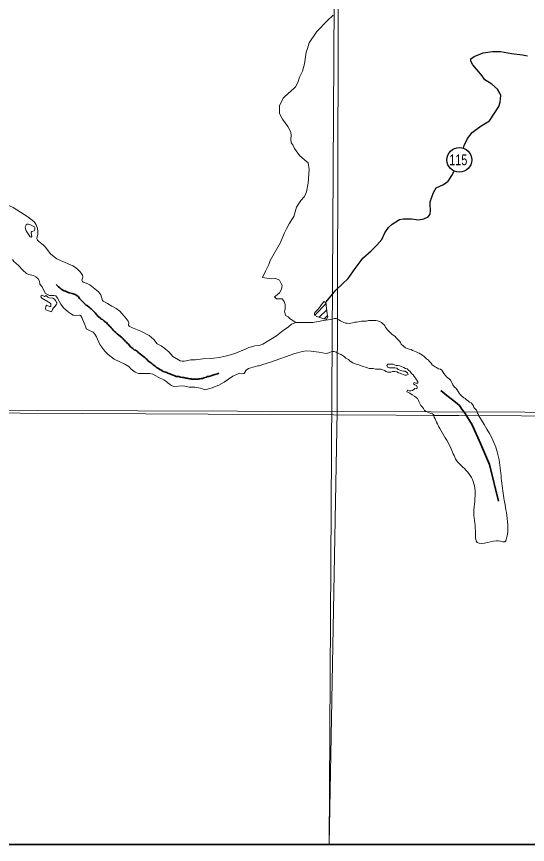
# Model space of a CAD drawing. Extents: x 553962 to 842807, y 8883888 to 9032388.
# Drawn here: x 605464 to 608778, y 8896027 to 8901395 of the extents above; entities that cross this region are included whole.
import ezdxf
from ezdxf.enums import TextEntityAlignment as Align

# ---------------------------------------------------------------- set-up
doc = ezdxf.new("R2010")
doc.units = 0
doc.header["$LTSCALE"] = 200
doc.linetypes.add('LONG_DASH_SHORT_DASH', pattern=[9.9, 6, -1.2, 1.5, -1.2])
doc.layers.add('6', color=7, linetype='Continuous', lineweight=13)

msp = doc.modelspace()

# ---------------------------------------------------------------- linework, layer by layer
at = {"layer": '6'}
for p, q in [((607398.2, 8899458.9), (607473.3, 8899534)), ((607427.1, 8899445.4), (607476, 8899494.2)), ((607458.9, 8899434.7), (607481.1, 8899456.9)), ((608462.4, 8898805.8), (608169.4, 8898807.8))]:
    msp.add_line(p, q, dxfattribs=at)
at = {"layer": '6', "lineweight": 35}
msp.add_lwpolyline([(574695.3, 8924769.6), (626625.7, 8924769.6), (626625.7, 8896026.7), (574695.3, 8896026.7)], close=True, dxfattribs=at)
at = {"layer": '6'}
for points in [[(607657.7, 8924743.3), (607574.2, 8909874.9), (607492.3, 8896026.7)], [(607518.6, 8901403.9), (607482.1, 8901370.7), (607412.3, 8901297.6), (607362.4, 8901224.5), (607352.5, 8901188), (607342.5, 8901164.7), (607332.5, 8901088.4), (607319.2, 8901041.9), (607299.3, 8901002), (607289.3, 8900968.8), (607272.7, 8900938.9), (607233.9, 8900903.3)], [(607232.8, 8900902.4), (607193, 8900865.8), (607169.7, 8900816), (607169.7, 8900766.2), (607189.6, 8900729.7), (607222.9, 8900683.2), (607242.8, 8900646.7), (607246.1, 8900623.4), (607242.8, 8900600.2), (607246.1, 8900576.9), (607256.1, 8900563.6), (607266.1, 8900540.4), (607299.3, 8900493.9), (607332.5, 8900467.3), (607355.8, 8900447.4), (607362.4, 8900404.2), (607355.8, 8900314.6), (607345.8, 8900258.1), (607332.5, 8900228.2), (607309.3, 8900201.6), (607279.4, 8900158.5), (607262.7, 8900098.7), (607249.5, 8900078.8), (607232.8, 8900052.2), (607216.2, 8900019), (607199.6, 8899989.1), (607176.3, 8899929.3), (607109.9, 8899813.1), (607099.9, 8899786.5), (607080, 8899743.3), (607060, 8899703.5), (607103.2, 8899696.8), (607119.8, 8899693.5), (607146.4, 8899696.8), (607169.7, 8899686.9), (607186.3, 8899650.3), (607183, 8899627.1), (607169.7, 8899603.8), (607156.4, 8899593.9), (607146.4, 8899583.9), (607136.5, 8899577.3), (607149.8, 8899564), (607186.3, 8899564), (607199.6, 8899547.4), (607206.2, 8899527.4), (607206.2, 8899507.5), (607206.2, 8899497.6), (607202.9, 8899484.3), (607206.2, 8899467.7), (607209.6, 8899457.7), (607226.2, 8899447.8), (607239.5, 8899434.5), (607276, 8899411.2)], [(605318.4, 8900257.2), (605328.1, 8900253.2), (605335.8, 8900246.2), (605350.9, 8900222.8), (605366.1, 8900202.7), (605377.3, 8900192.3), (605399.9, 8900175.6), (605442.3, 8900156.2), (605489.3, 8900126.6)], [(605489.3, 8900126.6), (605536.4, 8900097), (605576.3, 8900065.9), (605584, 8900055.8)], [(605584, 8900055.8), (605591.8, 8900045.6), (605599.5, 8900021.8), (605601.3, 8900001.9)], [(605601.3, 8900001.9), (605603.1, 8899982.1), (605597.9, 8899967.5), (605596.6, 8899957), (605600.2, 8899946.1), (605609.6, 8899935.7), (605637, 8899914.4), (605637, 8899914.4), (605649.8, 8899902), (605684.5, 8899857.5), (605707.9, 8899837.1), (605725.2, 8899825.1), (605748.8, 8899814.5)], [(605651.9, 8899599.2), (605627.2, 8899644.2), (605614.9, 8899659.3), (605613, 8899680), (605604.8, 8899694.2), (605588.8, 8899707.8), (605573.8, 8899716.3), (605540.9, 8899723.1), (605528.7, 8899729.8), (605504.9, 8899751.3), (605476.1, 8899781.6), (605446.9, 8899806.9), (605438.8, 8899820.5)], [(605748.8, 8899814.5), (605828.9, 8899778.6), (605845.6, 8899768.4), (605864.6, 8899753.2), (605875.9, 8899739.1)], [(605875.9, 8899739.1), (605887.1, 8899725), (605890.8, 8899718.1), (605893.6, 8899706.3), (605887.9, 8899684.9), (605892.5, 8899676.5), (605897.1, 8899672.9), (605922.3, 8899665.2), (605940.2, 8899656.1), (605972.7, 8899630.7), (605982.6, 8899621.7)], [(605982.6, 8899621.7), (605997.9, 8899607.7), (606011.1, 8899590.2), (606021.8, 8899555.1), (606026.3, 8899548.7), (606053.9, 8899535.2), (606082.6, 8899518.2)], [(605800.4, 8899478.3), (605768.7, 8899506.2), (605752.1, 8899530.8), (605730.5, 8899570.1), (605719.2, 8899583.9), (605706, 8899587.4), (605690.9, 8899586.3), (605677.8, 8899587.4), (605651.9, 8899599.2)], [(606082.6, 8899518.2), (606110.4, 8899501.7), (606133.8, 8899485.1), (606175, 8899438.1), (606188.2, 8899420.1), (606191.5, 8899410.3), (606189.5, 8899394.8), (606194.9, 8899386.7), (606215.6, 8899376.8), (606270.9, 8899356.2), (606324.1, 8899326.3), (606339, 8899313.3)], [(605886.8, 8899444.2), (605880.5, 8899454.1), (605875.6, 8899458), (605871.8, 8899459), (605843.6, 8899457.8), (605831.8, 8899459.6), (605821.4, 8899464.6), (605800.4, 8899478.3)], [(606167, 8899141.3), (606097.8, 8899173.8), (606057.4, 8899203.2), (606036.3, 8899225.7), (606003.4, 8899268.5), (605982, 8899319.3), (605972.7, 8899335.8), (605960.9, 8899348.2), (605932.8, 8899360.8), (605920.3, 8899368.7), (605916, 8899369.4), (605914.2, 8899381.2), (605886.8, 8899444.2)], [(606996.3, 8899256.7), (607009.1, 8899260.5), (607037.2, 8899263), (607061.2, 8899271.7), (607150.5, 8899324.7), (607193.7, 8899358.8), (607228.5, 8899383), (607248.7, 8899401.6), (607276, 8899411.2), (607305.9, 8899411.2), (607385.7, 8899411.2), (607445.5, 8899421.2), (607512.3, 8899432.5)], [(607512.3, 8899432.5), (607525.9, 8899438.3), (607537.1, 8899438.2), (607545.2, 8899432.1), (607555.3, 8899427.9), (607565.5, 8899422.8), (607577.6, 8899416.6), (607586.8, 8899411.4), (607597.9, 8899407.3), (607609.1, 8899406.2), (607621.3, 8899405.1), (607633.5, 8899406), (607643.7, 8899410), (607658, 8899413), (607671.2, 8899413.9), (607701.8, 8899420.9), (607713, 8899420.8), (607723.1, 8899420.7), (607734.3, 8899420.7), (607747.6, 8899424.6), (607757.7, 8899424.6), (607770, 8899424.5), (607783.2, 8899424.4), (607795.4, 8899424.3), (607806.6, 8899422.2), (607817.7, 8899418.1), (607830.9, 8899411.9), (607838, 8899404.7), (607846.1, 8899397.5), (607853.1, 8899390.3)], [(607853.1, 8899390.3), (607858.2, 8899381.2), (607863.2, 8899371.9), (607871.3, 8899363.7), (607878.3, 8899355.6), (607887.4, 8899347.3), (607899.6, 8899336.1), (607919.8, 8899319.6), (607927.8, 8899309.4), (607937, 8899302.2), (607946, 8899293), (607954.1, 8899280.7), (607959.1, 8899271.5), (607975.3, 8899258.1), (607987.4, 8899247.9), (607998.6, 8899242.7), (608011.8, 8899238.6), (608023, 8899235.4), (608033.1, 8899230.3), (608045.3, 8899226.1), (608056.4, 8899222), (608065.6, 8899217.8), (608075.7, 8899212.7), (608085.8, 8899205.5), (608097, 8899199.3), (608108.1, 8899190.1), (608116.2, 8899182.9), (608124.3, 8899176.7), (608135.4, 8899166.4), (608142.5, 8899159.3), (608154.6, 8899148), (608160.6, 8899137.8), (608178.8, 8899123.4), (608189, 8899119.2), (608202.2, 8899112), (608214.3, 8899108.9), (608222.4, 8899101.7), (608228.5, 8899092.5), (608236.5, 8899081.2), (608246.6, 8899067.9), (608252.7, 8899058.7), (608260.8, 8899052.6), (608269.9, 8899046.4), (608279, 8899038.2), (608291, 8899018.7), (608295, 8899007.5), (608306.1, 8898992.2), (608314.2, 8898985), (608322.3, 8898973.7), (608329.3, 8898963.5), (608335.3, 8898953.3), (608342.4, 8898945.1), (608352.5, 8898933.8), (608365.7, 8898923.5), (608374.8, 8898918.4), (608383.9, 8898910.2), (608393, 8898903), (608403.1, 8898895.8), (608414.2, 8898889.6), (608421.3, 8898880.4), (608427.3, 8898870.2), (608430.3, 8898859.9), (608439.4, 8898850.7), (608447.5, 8898843.5), (608451.5, 8898832.3)], [(606339, 8899313.3), (606353.8, 8899300.2), (606375.8, 8899273.6), (606401.3, 8899259.5), (606425.6, 8899243.5), (606430.3, 8899239.2)], [(606430.3, 8899239.2), (606451.1, 8899220.5), (606477.9, 8899191.6), (606526.1, 8899162.9), (606538.8, 8899160.4), (606552.3, 8899160.9), (606564.8, 8899163.4)], [(606850.9, 8899202.7), (606897.3, 8899217.3), (606921.3, 8899228.2), (606948.9, 8899237.7), (606970.8, 8899249.3), (606996.3, 8899256.7)], [(606743.5, 8899180.8), (606780.2, 8899185.1), (606817.4, 8899192.1), (606850.9, 8899202.7)], [(607510.3, 8899223.4), (607489.5, 8899213.8), (607472.3, 8899210.6), (607425.7, 8899218.6), (607376, 8899224.9), (607343.2, 8899226.9), (607318.7, 8899223.8), (607269.6, 8899209.6), (607112, 8899153.1), (607061.6, 8899139.4), (607044.9, 8899132.1), (607038.2, 8899131.2)], [(607965.2, 8899123.7), (607951, 8899129.9), (607937.8, 8899133.1), (607926.6, 8899133.2), (607916.5, 8899137.3), (607906.3, 8899140.4), (607892.1, 8899140.5), (607872.8, 8899140.6), (607866.6, 8899132.5), (607870.6, 8899122.3), (607882.8, 8899117.1), (607894, 8899117.1), (607904.2, 8899117), (607917.4, 8899116.9), (607930.6, 8899115.8), (607940.7, 8899107.6), (607950.8, 8899101.4), (607963, 8899097.3), (607974.2, 8899096.2), (607984.4, 8899096.1), (607999.6, 8899085.8), (608003.5, 8899073.6), (607993.3, 8899070.6), (607983.2, 8899070.6), (607973, 8899074.8), (607961.9, 8899078.9), (607952.7, 8899083.1), (607941.6, 8899084.2), (607930.4, 8899092.4), (607917.2, 8899093.5), (607903, 8899092.6), (607892.8, 8899089.6), (607881.6, 8899088.6), (607870.4, 8899088.7), (607861.3, 8899093.8), (607850.1, 8899100), (607840, 8899104.2), (607826.8, 8899108.3), (607816.6, 8899108.4), (607806.4, 8899108.4), (607793.2, 8899109.6), (607778, 8899112.7), (607763.7, 8899113.8), (607751.5, 8899113.9), (607741.4, 8899118), (607727.2, 8899122.2), (607712, 8899125.3), (607693.7, 8899131.6), (607684.6, 8899136.7), (607674.4, 8899139.9), (607661.2, 8899144), (607646, 8899150.2), (607634.8, 8899155.4), (607625.7, 8899163.6), (607617.7, 8899170.8), (607600.4, 8899180.1), (607591.3, 8899188.3), (607583.2, 8899194.4), (607569.1, 8899203.7), (607557.9, 8899208.9), (607547.8, 8899212), (607536.6, 8899218.2), (607525.4, 8899222.3), (607515.3, 8899222.4), (607510.3, 8899223.4)], [(606368.4, 8899065.7), (606348.9, 8899077), (606329, 8899080.2), (606255.6, 8899080.9), (606233.8, 8899088.8), (606207, 8899108.8), (606191.6, 8899125.1), (606167, 8899141.3)], [(606564.8, 8899163.4), (606594.8, 8899169.2), (606624, 8899170.2), (606673, 8899176.3), (606719.7, 8899178.1), (606743.5, 8899180.8)], [(607038.2, 8899131.2), (607030.1, 8899130.2), (606968.5, 8899113.9), (606953.5, 8899101.6), (606940.8, 8899080.5), (606936.9, 8899079.8)], [(606936.9, 8899079.8), (606931.9, 8899079.1), (606913.4, 8899083.4), (606894.4, 8899077.1), (606866.6, 8899063), (606810.7, 8899023.7), (606776, 8899005.8), (606726.3, 8898985.3), (606684.8, 8898975.2), (606669.7, 8898980.5)], [(608076.6, 8898895.8), (608072.6, 8898905), (608064.5, 8898918.3), (608056.4, 8898925.5), (608045.3, 8898934.7), (608031.1, 8898943), (608015.9, 8898952.2), (608006.8, 8898956.4), (607996.7, 8898961.5), (607999.8, 8898971.7), (608011, 8898968.6), (608022.1, 8898968.5), (608032.3, 8898969.5), (608040.5, 8898976.5), (608048.7, 8898982.6), (608060.9, 8898981.5), (608064, 8898992.7), (608059, 8899001.9), (608048.8, 8899007.1), (608039.7, 8899013.2), (608043.9, 8899022.4), (608054, 8899017.2), (608066.2, 8899017.1), (608067.3, 8899029.3), (608059.2, 8899038.6), (608051.2, 8899049.8), (608044.1, 8899061.1), (608036.1, 8899072.3), (608027, 8899080.5), (608017.9, 8899092.8), (608005.8, 8899102.1), (607997.7, 8899110.3), (607987.5, 8899113.4), (607977.4, 8899119.6), (607965.2, 8899123.7)], [(606669.7, 8898980.5), (606654.6, 8898985.8), (606620, 8898992.5), (606583.1, 8898992.2), (606556.5, 8898999.1), (606542.7, 8899000.4), (606485.3, 8898997.2), (606468.8, 8899003.8), (606455.3, 8899011.8), (606432, 8899031.1), (606419.7, 8899039.2), (606382.7, 8899057.4), (606368.4, 8899065.7)], [(574695.3, 8898953.2), (596544.3, 8898870.4), (626625.7, 8898710.8)], [(608169.4, 8898807.8), (608170.6, 8898811.7), (608162.5, 8898818.9), (608151.3, 8898821), (608142.2, 8898825.1), (608132.1, 8898829.2), (608120.9, 8898833.4), (608110.8, 8898841.6), (608104.8, 8898852.9), (608096.7, 8898862.1), (608087.6, 8898873.3), (608081.6, 8898882.6), (608076.6, 8898895.8)], [(608451.5, 8898832.3), (608454.5, 8898822.1), (608460.5, 8898813.9), (608462.4, 8898805.8), (608169.4, 8898807.8)]]:
    msp.add_lwpolyline(points, dxfattribs=at)
for points in [[(618535.2, 8909853.3), (607574.3, 8909890.7), (607543.3, 8898835.3), (618504.2, 8898795.8)], [(605578, 8900006.4), (605581.1, 8900009.7), (605583.1, 8900017.2), (605581.8, 8900027.9), (605579.6, 8900031.9), (605553.8, 8900045.2), (605540.6, 8900049.4), (605532.2, 8900049.6), (605526.5, 8900045.7), (605520.9, 8900031.3), (605522.3, 8900018.3), (605527.3, 8900006.6), (605552.8, 8899966.1), (605559, 8899963.9), (605562.7, 8899968.7), (605558.6, 8899992.7), (605559.4, 8899996.8), (605563.9, 8900000.6)], [(605726.5, 8899537.9), (605724, 8899530.6), (605714.4, 8899518.2), (605703, 8899506.1), (605697.8, 8899496.6), (605691.8, 8899481.5), (605690, 8899479.8), (605670.7, 8899486.1), (605654.2, 8899494.3), (605651.4, 8899501.1), (605654.2, 8899514.3), (605658.7, 8899522.5), (605659.8, 8899523), (605664.4, 8899521.9), (605680, 8899513.5), (605686.4, 8899518), (605687.1, 8899532.4), (605682.6, 8899537.5), (605669, 8899546.2), (605627.1, 8899569.7), (605621, 8899577.3), (605624.1, 8899584.8), (605629.5, 8899588.5), (605644.9, 8899579.4), (605648.7, 8899580.6), (605650.3, 8899583.7), (605653.3, 8899585.6), (605658.1, 8899583.4), (605667.7, 8899575.2), (605676.3, 8899570.6), (605698.8, 8899568.8), (605709.7, 8899562.8), (605717.5, 8899553.2), (605726.3, 8899538.9)], [(607460.5, 8899548.4), (607473.4, 8899537.4), (607473.1, 8899520.7), (607479, 8899466.9), (607482.5, 8899450.2), (607481.5, 8899443.7), (607477.8, 8899435.1), (607475, 8899432.4), (607467.5, 8899432.5), (607456.8, 8899435.3), (607411.1, 8899450.8), (607397.8, 8899459.1), (607396.2, 8899472.7), (607398.9, 8899476.5), (607421.7, 8899498.1), (607434.4, 8899514.6), (607443.2, 8899529)], [(596544.3, 8898870.4), (596531.7, 8896026.7), (607492.3, 8896026.7), (607543.3, 8898835.3)]]:
    msp.add_lwpolyline(points, close=True, dxfattribs=at)
at = {"layer": '6', "lineweight": 25}
for points in [[(608362.5, 8900541.9), (608368.2, 8900558.4), (608389.8, 8900605.2), (608420.5, 8900642.9), (608446, 8900662.2), (608477.7, 8900686.6), (608500.2, 8900699.8), (608531.8, 8900719.1), (608592.3, 8900811.7), (608601.6, 8900840.2), (608604.8, 8900883), (608599.7, 8900899.3), (608584.6, 8900924.8), (608548, 8900957.4), (608502.2, 8900986.1), (608484, 8901011.6), (608424.2, 8901083), (608411, 8901106.4), (608410, 8901120.7), (608433.5, 8901137), (608490.7, 8901160.3), (608550.8, 8901168.3), (608602.8, 8901168.2), (608674, 8901155.9), (608745.3, 8901147.6), (608778.9, 8901141.4)], [(607472.2, 8899545.8), (607534.4, 8899621.6), (607579.4, 8899661.2), (607616.2, 8899696.8), (607661.2, 8899761.9), (607694, 8899804.7), (607711.4, 8899829.1), (607763.6, 8899875.9), (607801.4, 8899912.5), (607833.1, 8899950.1), (607852.6, 8899993.9), (607877.2, 8900026.4), (607900.7, 8900048.8), (607948.7, 8900079.3), (607972.2, 8900084.3), (608027.2, 8900083.2), (608072, 8900078.1), (608106.7, 8900084.1), (608135.2, 8900096.3), (608147.5, 8900113.6), (608148.6, 8900139), (608146.7, 8900173.7), (608147.8, 8900194.1), (608168.4, 8900255.2), (608186.9, 8900283.6), (608234.8, 8900306), (608263.4, 8900327.3), (608288, 8900363.9), (608301.4, 8900388.4), (608303.7, 8900393.1)]]:
    msp.add_lwpolyline(points, dxfattribs=at)
at = {"layer": '6', "linetype": 'LONG_DASH_SHORT_DASH', "lineweight": 35}
for points in [[(605956.8, 8899491.3), (605948.6, 8899499.4), (605941.5, 8899504.1), (605935.9, 8899511.2), (605923.7, 8899519.4), (605916, 8899524), (605907.9, 8899532.7), (605899.8, 8899538.3), (605891.6, 8899548.5), (605884.5, 8899554.7), (605873.3, 8899567.4), (605865.1, 8899577.7), (605855, 8899586.9), (605844.3, 8899592), (605825.4, 8899599.7), (605805.6, 8899603.2), (605791.3, 8899609.4), (605781.7, 8899613.5), (605773, 8899617.5), (605763.3, 8899621.6), (605758.2, 8899625.7), (605751.6, 8899628.8), (605744.5, 8899635.4), (605736.9, 8899643.1), (605728.7, 8899648.2), (605721.2, 8899657.3)], [(606202.1, 8899256.6), (606197.1, 8899261.7), (606188.4, 8899272.5), (606181.8, 8899277.1), (606178.2, 8899283.7), (606171.1, 8899287.3), (606167, 8899293.9), (606159.4, 8899298), (606155.3, 8899306.2), (606148.2, 8899311.3), (606137, 8899323.6), (606127.3, 8899328.2), (606117.1, 8899337.9), (606108, 8899345.6), (606097.3, 8899355.8), (606091.2, 8899361.4), (606084, 8899370.1), (606076.9, 8899377.8), (606072.3, 8899385.4), (606065.2, 8899389.5), (606061.1, 8899397.2), (606054, 8899400.8), (606046.9, 8899410.5), (606039.7, 8899414.1), (606035.2, 8899420.2), (606028, 8899423.8), (606020.9, 8899430.4), (606013.8, 8899434), (606005.6, 8899440.7), (606001.1, 8899444.8), (605993.4, 8899450.9), (605985.8, 8899460.1), (605980.7, 8899465.7), (605973.1, 8899474.9), (605968.5, 8899480), (605961.3, 8899486.7), (605956.8, 8899491.3)], [(606696.3, 8899056.2), (606688.7, 8899055.7), (606679.1, 8899051.6), (606671.4, 8899049.1), (606662.8, 8899047.5), (606654.6, 8899046), (606649, 8899045), (606641.9, 8899044), (606630.2, 8899044), (606622.6, 8899044), (606614.4, 8899044), (606609.8, 8899044), (606602.2, 8899044.5), (606596.6, 8899045), (606586.9, 8899046.5), (606578.3, 8899048.1), (606570.1, 8899049.6), (606562.5, 8899051.1), (606554.9, 8899052.7), (606548.3, 8899054.2), (606540.1, 8899055.7), (606528.4, 8899057.2), (606517.7, 8899060.3), (606508.1, 8899061.8), (606498.9, 8899061.8), (606490.8, 8899065.9), (606481.1, 8899069.5), (606472.9, 8899072.6), (606468.9, 8899073.6), (606462.8, 8899076.7), (606458.7, 8899077.7), (606451.1, 8899081.3), (606446.5, 8899082.3), (606439.8, 8899086.4), (606432.2, 8899090), (606423.6, 8899090.5), (606414.4, 8899094.1), (606408.3, 8899097.6), (606400.7, 8899103.8), (606392.5, 8899106.8), (606384.4, 8899113.5), (606375.7, 8899116.6), (606370.1, 8899122.7), (606362.5, 8899127.8), (606355.4, 8899133.9), (606347.7, 8899138), (606342.6, 8899144.7), (606336, 8899148.8), (606326.8, 8899156.9), (606316.7, 8899162.6), (606311.6, 8899171.8), (606304, 8899176.4), (606297.3, 8899183.5), (606288.2, 8899190.7), (606281.6, 8899194.8), (606273.4, 8899202.4), (606268.3, 8899205.5), (606260.2, 8899212.2), (606255.6, 8899215.2), (606248, 8899222.9), (606236.2, 8899232.6), (606227.6, 8899235.2), (606219.4, 8899243.3), (606211.3, 8899247.4), (606202.1, 8899256.6)], [(606776.9, 8899082.3), (606776.7, 8899082.3), (606768.6, 8899079.2), (606759.4, 8899076.2), (606750.8, 8899073.6), (606731.5, 8899067.5), (606720.8, 8899063.9), (606711.6, 8899061.3), (606701.9, 8899060.3), (606696.3, 8899056.2)], [(608589.7, 8898253.2), (608531.8, 8898489.6), (608473.8, 8898626.9), (608419.7, 8898746.8), (608375.2, 8898822.2), (608352, 8898849.2), (608336.5, 8898872.3), (608323.3, 8898886.6), (608292.9, 8898910.1), (608256.3, 8898937.7), (608216.7, 8898970.6)]]:
    msp.add_lwpolyline(points, dxfattribs=at)
at = {"layer": '6', "lineweight": 25}
msp.add_circle((608336.3, 8900466.1), 80.3, dxfattribs=at)
at = {"layer": '6'}
msp.add_spline([(608169.4, 8898807.8), (608210, 8898723.6), (608278.8, 8898603.2), (608318.9, 8898517.3), (608399.1, 8898431.3), (608439.2, 8898322.4), (608430.6, 8898179.2), (608442.1, 8898044.5), (608442.1, 8898015.4), (608445, 8897995.8), (608576.8, 8897995.8), (608588.2, 8897995.8), (608638.5, 8897995.8), (608640.5, 8898005.2), (608644.2, 8898020.1), (608641.5, 8898180.1), (608620.8, 8898304.5), (608605.4, 8898434.2), (608582.5, 8898571.7), (608462.4, 8898805.8)], degree=3, dxfattribs=at)

# ---------------------------------------------------------------- texts
at = {"layer": '6', "width": 0.75}
msp.add_text('115', height=70, dxfattribs=at).set_placement((608329.9, 8900431.4), align=Align.CENTER)

doc.saveas('drawing.dxf')
